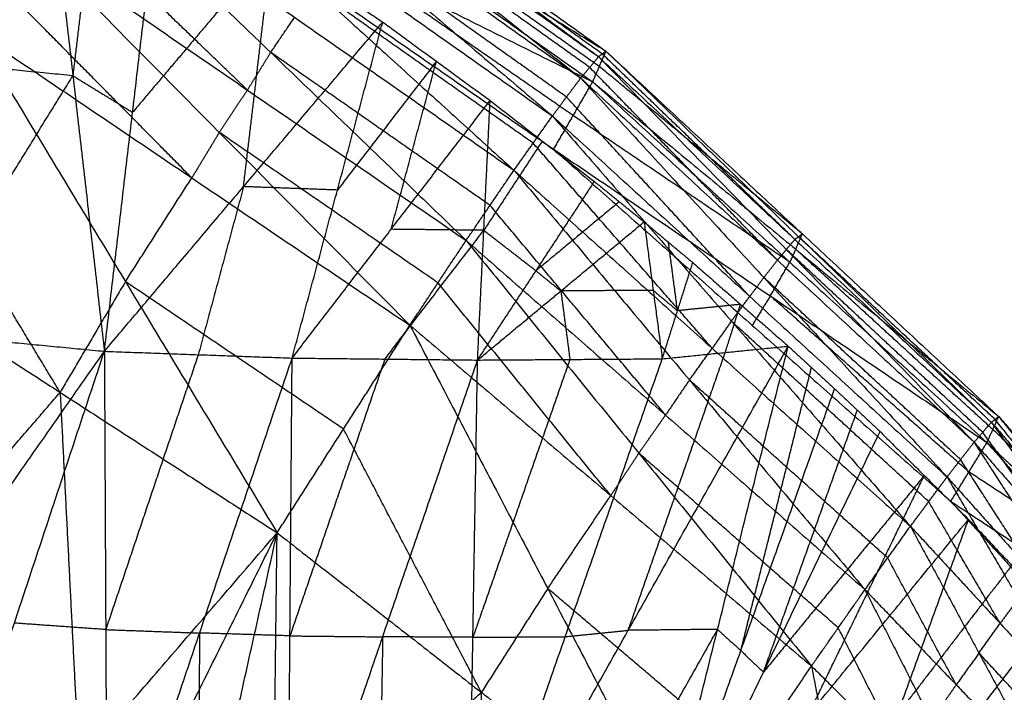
# Model space of a CAD drawing. Header units: millimetres. Extents: x -106 to 110, y -96 to 120.
# Tile 905 of 1020: x 53.89 to 59.65, y 100.45 to 104.39. Entities that reach past the tile are written whole.
import ezdxf

# ---------------------------------------------------------------- set-up
doc = ezdxf.new("R2010")
doc.units = ezdxf.units.MM
doc.header["$MEASUREMENT"] = 0
doc.layers.add('Default', color=7, linetype='Continuous', true_color=0x000000)

msp = doc.modelspace()

# ---------------------------------------------------------------- linework, layer by layer
at = {"layer": 'Default'}
for points in [[(54.73, 106.0558, 11.4594), (56.0046, 105.1151, 11.7872), (57.2792, 104.1743, 12.1151)], [(54.73, 106.0558, 11.4594), (56.0264, 105.1311, 11.6017), (57.3228, 104.2065, 11.744)], [(54.6922, 106.0194, 11.8675), (55.9336, 105.0342, 12.189), (57.1749, 104.049, 12.5106)], [(54.6922, 106.0194, 11.8675), (55.9857, 105.0968, 11.9913), (57.2792, 104.1743, 12.1151)], [(54.5943, 105.8827, 12.3069), (55.8018, 104.8549, 12.6051), (57.0093, 103.8271, 12.9034)], [(54.5943, 105.8827, 12.3069), (55.8846, 104.9659, 12.4087), (57.1749, 104.049, 12.5106)], [(54.6436, 105.8652, 10.8158), (55.9444, 104.946, 10.9816), (57.2453, 104.0268, 11.1474)], [(54.6436, 105.8652, 10.8158), (55.9832, 105.0358, 11.2799), (57.3228, 104.2065, 11.744)], [(52.16, 102.664, 9.5634), (53.0898, 104.17, 9.9753), (54.0196, 105.676, 10.3873)], [(54.0196, 105.676, 10.3873), (54.2039, 104.0627, 10.1885), (54.3882, 102.4495, 9.9897)], [(54.4355, 105.6427, 12.7477), (55.61, 104.5759, 13.0053), (56.7844, 103.509, 13.2629)], [(54.4355, 105.6427, 12.7477), (55.7224, 104.7349, 12.8255), (57.0093, 103.8271, 12.9034)], [(54.3689, 105.4618, 10.4086), (54.2864, 104.7623, 10.2986), (54.2039, 104.0627, 10.1885)], [(54.4093, 105.4403, 10.4082), (55.713, 104.5362, 10.5812), (57.0167, 103.632, 10.7543)], [(54.4093, 105.4403, 10.4082), (55.8273, 104.7335, 10.7778), (57.2453, 104.0268, 11.1474)], [(54.2179, 105.3001, 13.1562), (55.3612, 104.1993, 13.3572), (56.5046, 103.0985, 13.5581)], [(54.2179, 105.3001, 13.1562), (55.5011, 104.4046, 13.2096), (56.7844, 103.509, 13.2629)], [(54.3882, 102.4495, 9.9897), (54.5532, 103.8485, 10.2099), (54.7182, 105.2476, 10.43)], [(54.7182, 105.2476, 10.43), (55.3675, 104.8123, 10.5024), (56.0167, 104.3771, 10.5749)], [(55.225, 103.9789, 13.5278), (54.6533, 104.5293, 13.4274), (54.0816, 105.0797, 13.3269)], [(57.301, 104.1904, 11.9295), (56.6528, 104.6527, 11.8584), (56.0046, 105.1151, 11.7872)], [(57.2271, 104.1117, 12.3128), (56.5803, 104.5729, 12.2509), (55.9336, 105.0342, 12.189)], [(57.284, 104.1166, 11.4457), (56.6336, 104.5762, 11.3628), (55.9832, 105.0358, 11.2799)], [(53.6234, 104.3276, 13.7395), (53.7843, 104.5934, 13.6185), (53.9453, 104.8593, 13.4976)], [(53.9453, 104.8593, 13.4976), (55.0605, 103.7306, 13.6288), (56.1757, 102.6018, 13.76)], [(53.9453, 104.8593, 13.4976), (55.225, 103.9789, 13.5278), (56.5046, 103.0985, 13.5581)], [(57.0921, 103.9381, 12.707), (56.4469, 104.3965, 12.656), (55.8018, 104.8549, 12.6051)], [(55.3675, 104.8123, 10.5024), (54.9603, 104.3304, 10.3562), (54.5532, 103.8485, 10.2099)], [(55.2024, 103.4133, 10.2823), (55.2849, 104.1128, 10.3924), (55.3675, 104.8123, 10.5024)], [(57.131, 103.8294, 10.9508), (56.4791, 104.2815, 10.8643), (55.8273, 104.7335, 10.7778)], [(54.8995, 103.4647, 13.7498), (54.3419, 104.0291, 13.6841), (53.7843, 104.5934, 13.6185)], [(56.8968, 103.6681, 13.0831), (56.2534, 104.122, 13.0442), (55.61, 104.5759, 13.0053)], [(55.3612, 104.1993, 13.3572), (55.4312, 104.302, 13.2834), (55.5011, 104.4046, 13.2096)], [(53.6234, 104.3276, 13.7395), (54.5112, 102.8572, 13.7685), (55.3989, 101.3869, 13.7975)], [(53.6234, 104.3276, 13.7395), (54.8995, 103.4647, 13.7498), (56.1757, 102.6018, 13.76)], [(54.3882, 102.4495, 9.9897), (55.2024, 103.4133, 10.2823), (56.0167, 104.3771, 10.5749)], [(55.4866, 102.4097, 10.2642), (55.7516, 103.3934, 10.4196), (56.0167, 104.3771, 10.5749)], [(56.0167, 104.3771, 10.5749), (56.3308, 104.1472, 10.6273), (56.645, 103.9174, 10.6798)], [(54.2039, 104.0627, 10.1885), (53.6469, 104.1164, 10.0819), (53.0898, 104.17, 9.9753)], [(55.3612, 104.1993, 13.3572), (55.2931, 104.0891, 13.4425), (55.225, 103.9789, 13.5278)], [(56.6445, 103.3038, 13.4105), (56.0029, 103.7515, 13.3838), (55.3612, 104.1993, 13.3572)], [(57.1749, 104.049, 12.5106), (57.2271, 104.1117, 12.3128), (57.2792, 104.1743, 12.1151)], [(57.2453, 104.0268, 11.1474), (57.284, 104.1166, 11.4457), (57.3228, 104.2065, 11.744)], [(57.2792, 104.1743, 12.1151), (57.301, 104.1904, 11.9295), (57.3228, 104.2065, 11.744)], [(57.2792, 104.1743, 12.1151), (58.378, 103.0456, 12.5158), (59.4768, 101.9169, 12.9164)], [(57.2792, 104.1743, 12.1151), (58.4283, 103.104, 12.3649), (59.5774, 102.0338, 12.6147)], [(58.4283, 103.104, 12.3649), (57.8647, 103.6472, 12.1472), (57.301, 104.1904, 11.9295)], [(57.3228, 104.2065, 11.744), (58.4501, 103.1201, 12.1794), (59.5774, 102.0338, 12.6147)], [(57.3228, 104.2065, 11.744), (58.4717, 103.1368, 12.0339), (59.6207, 102.0672, 12.3239)], [(56.3308, 104.1472, 10.6273), (56.0412, 103.7703, 10.5235), (55.7516, 103.3934, 10.4196)], [(56.0658, 103.1635, 10.472), (56.1983, 103.6554, 10.5497), (56.3308, 104.1472, 10.6273)], [(58.3258, 102.9829, 12.7135), (57.7765, 103.5473, 12.5132), (57.2271, 104.1117, 12.3128)], [(58.4717, 103.1368, 12.0339), (57.8779, 103.6267, 11.7398), (57.284, 104.1166, 11.4457)], [(53.2741, 102.5568, 9.7765), (53.739, 103.3097, 9.9825), (54.2039, 104.0627, 10.1885)], [(54.2039, 104.0627, 10.1885), (54.3786, 103.9556, 10.1992), (54.5532, 103.8485, 10.2099)], [(57.0093, 103.8271, 12.9034), (57.0921, 103.9381, 12.707), (57.1749, 104.049, 12.5106)], [(57.1749, 104.049, 12.5106), (58.2466, 102.8813, 12.8591), (59.3184, 101.7137, 13.2077)], [(57.1749, 104.049, 12.5106), (58.3258, 102.9829, 12.7135), (59.4768, 101.9169, 12.9164)], [(57.0167, 103.632, 10.7543), (57.131, 103.8294, 10.9508), (57.2453, 104.0268, 11.1474)], [(57.2453, 104.0268, 11.1474), (58.3986, 102.9709, 11.4908), (59.5519, 101.9151, 11.8342)], [(57.2453, 104.0268, 11.1474), (58.433, 103.047, 11.7356), (59.6207, 102.0672, 12.3239)], [(55.0605, 103.7306, 13.6288), (55.1427, 103.8547, 13.5783), (55.225, 103.9789, 13.5278)], [(58.1638, 102.7704, 13.0555), (57.6279, 103.3542, 12.8813), (57.0921, 103.9381, 12.707)], [(55.4866, 102.4097, 10.2642), (56.0658, 103.1635, 10.472), (56.645, 103.9174, 10.6798)], [(56.5716, 102.3982, 10.5665), (56.6083, 103.1578, 10.6231), (56.645, 103.9174, 10.6798)], [(56.645, 103.9174, 10.6798), (56.9502, 103.6803, 10.7436), (57.2554, 103.4432, 10.8074)], [(56.7844, 103.509, 13.2629), (56.8968, 103.6681, 13.0831), (57.0093, 103.8271, 12.9034)], [(57.0093, 103.8271, 12.9034), (58.0567, 102.626, 13.1842), (59.1041, 101.4248, 13.465)], [(57.0093, 103.8271, 12.9034), (58.1638, 102.7704, 13.0555), (59.3184, 101.7137, 13.2077)], [(58.3986, 102.9709, 11.4908), (57.7648, 103.4002, 11.2208), (57.131, 103.8294, 10.9508)], [(55.0605, 103.7306, 13.6288), (54.98, 103.5976, 13.6893), (54.8995, 103.4647, 13.7498)], [(56.3401, 102.8501, 13.659), (55.7003, 103.2904, 13.6439), (55.0605, 103.7306, 13.6288)], [(54.1293, 102.2091, 13.8127), (53.6854, 102.9443, 13.7982), (53.2415, 103.6794, 13.7837)], [(56.9502, 103.6803, 10.7436), (56.7792, 103.4191, 10.6834), (56.6083, 103.1578, 10.6231)], [(57.9443, 102.4669, 13.364), (57.4206, 103.0675, 13.2236), (56.8968, 103.6681, 13.0831)], [(57.0167, 103.632, 10.7543), (58.1786, 102.6013, 11.1189), (59.3405, 101.5706, 11.4835)], [(57.0167, 103.632, 10.7543), (58.2843, 102.7736, 11.2942), (59.5519, 101.9151, 11.8342)], [(54.5112, 102.8572, 13.7685), (54.7054, 103.161, 13.7591), (54.8995, 103.4647, 13.7498)], [(56.5046, 103.0985, 13.5581), (56.6445, 103.3038, 13.4105), (56.7844, 103.509, 13.2629)], [(56.7844, 103.509, 13.2629), (57.8112, 102.2815, 13.4636), (58.838, 101.0539, 13.6643)], [(56.7844, 103.509, 13.2629), (57.9443, 102.4669, 13.364), (59.1041, 101.4248, 13.465)], [(55.2024, 103.4133, 10.2823), (55.0699, 102.9214, 10.2046), (54.9374, 102.4296, 10.127)], [(55.7516, 103.3934, 10.4196), (55.477, 103.4033, 10.3509), (55.2024, 103.4133, 10.2823)], [(56.5716, 102.3982, 10.5665), (56.9135, 102.9207, 10.6869), (57.2554, 103.4432, 10.8074)], [(57.2554, 103.4432, 10.8074), (57.4007, 103.3251, 10.8427), (57.5461, 103.207, 10.8779)], [(57.6713, 102.0762, 13.6112), (57.1579, 102.69, 13.5109), (56.6445, 103.3038, 13.4105)], [(57.4007, 103.3251, 10.8427), (57.1571, 103.1229, 10.7648), (56.9135, 102.9207, 10.6869)], [(56.5716, 102.3982, 10.5665), (57.0588, 102.8026, 10.7222), (57.5461, 103.207, 10.8779)], [(57.5461, 103.207, 10.8779), (57.5991, 102.8062, 10.885), (57.6521, 102.4054, 10.892)], [(57.5461, 103.207, 10.8779), (57.6885, 103.0878, 10.9158), (57.8308, 102.9686, 10.9537)], [(56.0291, 102.4039, 10.4153), (56.3187, 102.7809, 10.5192), (56.6083, 103.1578, 10.6231)], [(56.6083, 103.1578, 10.6231), (56.337, 103.1607, 10.5476), (56.0658, 103.1635, 10.472)], [(56.6083, 103.1578, 10.6231), (56.7609, 103.0393, 10.655), (56.9135, 102.9207, 10.6869)], [(58.4501, 103.1201, 12.1794), (58.4392, 103.1121, 12.2721), (58.4283, 103.104, 12.3649)], [(58.433, 103.047, 11.7356), (58.4523, 103.0919, 11.8848), (58.4717, 103.1368, 12.0339)], [(58.4501, 103.1201, 12.1794), (58.4609, 103.1285, 12.1066), (58.4717, 103.1368, 12.0339)], [(59.599, 102.0505, 12.4693), (59.0246, 102.5853, 12.3243), (58.4501, 103.1201, 12.1794)], [(56.1757, 102.6018, 13.76), (56.3401, 102.8501, 13.659), (56.5046, 103.0985, 13.5581)], [(56.5046, 103.0985, 13.5581), (57.5151, 101.8527, 13.671), (58.5255, 100.6069, 13.7838)], [(56.5046, 103.0985, 13.5581), (57.6713, 102.0762, 13.6112), (58.838, 101.0539, 13.6643)], [(57.7414, 102.687, 10.9228), (57.715, 102.8874, 10.9193), (57.6885, 103.0878, 10.9158)], [(58.378, 103.0456, 12.5158), (58.4032, 103.0748, 12.4403), (58.4283, 103.104, 12.3649)], [(52.8596, 103.0313, 13.8278), (54.1293, 102.2091, 13.8127), (55.3989, 101.3869, 13.7975)], [(58.378, 103.0456, 12.5158), (58.3519, 103.0143, 12.6146), (58.3258, 102.9829, 12.7135)], [(59.5271, 101.9753, 12.7656), (58.9526, 102.5105, 12.6407), (58.378, 103.0456, 12.5158)], [(58.433, 103.047, 11.7356), (58.4158, 103.009, 11.6132), (58.3986, 102.9709, 11.4908)], [(59.5863, 101.9911, 12.079), (59.0096, 102.5191, 11.9073), (58.433, 103.047, 11.7356)], [(57.6521, 102.4054, 10.892), (57.7414, 102.687, 10.9228), (57.8308, 102.9686, 10.9537)], [(57.8308, 102.9686, 10.9537), (58.11, 102.7241, 11.0383), (58.3892, 102.4795, 11.1229)], [(58.2466, 102.8813, 12.8591), (58.2862, 102.9321, 12.7863), (58.3258, 102.9829, 12.7135)], [(58.2843, 102.7736, 11.2942), (58.3414, 102.8723, 11.3925), (58.3986, 102.9709, 11.4908)], [(56.9135, 102.9207, 10.6869), (56.9862, 102.8617, 10.7046), (57.0588, 102.8026, 10.7222)], [(54.5112, 102.8572, 13.7685), (54.3202, 102.5332, 13.7906), (54.1293, 102.2091, 13.8127)], [(55.7873, 101.9944, 13.7787), (55.1492, 102.4258, 13.7736), (54.5112, 102.8572, 13.7685)], [(57.3506, 101.6044, 13.7719), (56.8454, 102.2273, 13.7155), (56.3401, 102.8501, 13.659)], [(58.2466, 102.8813, 12.8591), (58.2052, 102.8259, 12.9573), (58.1638, 102.7704, 13.0555)], [(59.3976, 101.8153, 13.0621), (58.8221, 102.3483, 12.9606), (58.2466, 102.8813, 12.8591)], [(57.5991, 102.8062, 10.885), (57.329, 102.8044, 10.8036), (57.0588, 102.8026, 10.7222)], [(57.0588, 102.8026, 10.7222), (57.0853, 102.6022, 10.7257), (57.1118, 102.4018, 10.7292)], [(57.5991, 102.8062, 10.885), (57.6703, 102.7466, 10.9039), (57.7414, 102.687, 10.9228)], [(58.2843, 102.7736, 11.2942), (58.2314, 102.6875, 11.2065), (58.1786, 102.6013, 11.1189)], [(59.4462, 101.7429, 11.6588), (58.8652, 102.2582, 11.4765), (58.2843, 102.7736, 11.2942)], [(58.11, 102.7241, 11.0383), (57.9257, 102.7055, 10.9806), (57.7414, 102.687, 10.9228)], [(58.0206, 102.4425, 11.0074), (58.0653, 102.5833, 11.0229), (58.11, 102.7241, 11.0383)], [(58.0567, 102.626, 13.1842), (58.1102, 102.6982, 13.1199), (58.1638, 102.7704, 13.0555)], [(52.16, 102.664, 9.5634), (53.2741, 102.5568, 9.7765), (54.3882, 102.4495, 9.9897)], [(55.3989, 101.3869, 13.7975), (55.7873, 101.9944, 13.7787), (56.1757, 102.6018, 13.76)], [(56.1757, 102.6018, 13.76), (56.9821, 101.0603, 13.74), (57.7886, 99.5187, 13.7199)], [(56.1757, 102.6018, 13.76), (57.3506, 101.6044, 13.7719), (58.5255, 100.6069, 13.7838)], [(58.0567, 102.626, 13.1842), (58.0005, 102.5465, 13.2741), (57.9443, 102.4669, 13.364)], [(59.2112, 101.5693, 13.3364), (58.634, 102.0976, 13.2603), (58.0567, 102.626, 13.1842)], [(52.2587, 99.4012, 9.9819), (53.3234, 100.9253, 9.9858), (54.3882, 102.4495, 9.9897)], [(53.3346, 99.2665, 10.2162), (53.8614, 100.858, 10.103), (54.3882, 102.4495, 9.9897)], [(54.3882, 102.4495, 9.9897), (54.396, 100.82, 10.2376), (54.4038, 99.1905, 10.4854)], [(54.3882, 102.4495, 9.9897), (54.9374, 102.4296, 10.127), (55.4866, 102.4097, 10.2642)], [(54.9374, 102.4296, 10.127), (54.6667, 101.6248, 10.1823), (54.396, 100.82, 10.2376)], [(56.5169, 99.1518, 11.0986), (57.4531, 100.8157, 11.1108), (58.3892, 102.4795, 11.1229)], [(57.4531, 100.8157, 11.1108), (57.7368, 101.6291, 11.0591), (58.0206, 102.4425, 11.0074)], [(57.5628, 99.1632, 11.4307), (57.976, 100.8213, 11.2768), (58.3892, 102.4795, 11.1229)], [(57.6521, 102.4054, 10.892), (58.0206, 102.4425, 11.0074), (58.3892, 102.4795, 11.1229)], [(57.8112, 102.2815, 13.4636), (57.8777, 102.3742, 13.4138), (57.9443, 102.4669, 13.364)], [(58.3892, 102.4795, 11.1229), (58.525, 102.355, 11.1694), (58.6608, 102.2304, 11.2159)], [(54.4038, 99.1905, 10.4854), (54.9452, 100.8001, 10.3748), (55.4866, 102.4097, 10.2642)], [(55.4613, 99.157, 10.7808), (55.4739, 100.7833, 10.5225), (55.4866, 102.4097, 10.2642)], [(55.4613, 99.157, 10.7808), (56.0164, 100.7776, 10.6736), (56.5716, 102.3982, 10.5665)], [(56.0291, 102.4039, 10.4153), (55.7515, 101.5936, 10.4689), (55.4739, 100.7833, 10.5225)], [(55.4866, 102.4097, 10.2642), (56.0291, 102.4039, 10.4153), (56.5716, 102.3982, 10.5665)], [(56.5169, 99.1518, 11.0986), (57.0845, 100.7786, 10.9953), (57.6521, 102.4054, 10.892)], [(56.5169, 99.1518, 11.0986), (56.5443, 100.775, 10.8325), (56.5716, 102.3982, 10.5665)], [(57.1118, 102.4018, 10.7292), (56.828, 101.5884, 10.7809), (56.5443, 100.775, 10.8325)], [(56.5716, 102.3982, 10.5665), (57.1118, 102.4018, 10.7292), (57.6521, 102.4054, 10.892)], [(58.1118, 100.6968, 11.3233), (58.3184, 101.5259, 11.2464), (58.525, 102.355, 11.1694)], [(57.8112, 102.2815, 13.4636), (57.7413, 102.1788, 13.5374), (57.6713, 102.0762, 13.6112)], [(58.971, 101.2394, 13.5646), (58.3911, 101.7604, 13.5141), (57.8112, 102.2815, 13.4636)], [(52.9695, 100.8627, 13.126), (53.5494, 101.5359, 13.4694), (54.1293, 102.2091, 13.8127)], [(54.1293, 102.2091, 13.8127), (54.1842, 101.1248, 13.4618), (54.2391, 100.0405, 13.1109)], [(57.5628, 99.1632, 11.4307), (58.1118, 100.6968, 11.3233), (58.6608, 102.2304, 11.2159)], [(58.6608, 102.2304, 11.2159), (58.7936, 102.1047, 11.265), (58.9265, 101.9791, 11.3142)], [(58.2446, 100.5711, 11.3724), (58.5191, 101.3379, 11.3187), (58.7936, 102.1047, 11.265)], [(57.5151, 101.8527, 13.671), (57.5932, 101.9644, 13.6411), (57.6713, 102.0762, 13.6112)], [(59.4768, 101.9169, 12.9164), (59.5271, 101.9753, 12.7656), (59.5774, 102.0338, 12.6147)], [(59.5519, 101.9151, 11.8342), (59.5863, 101.9911, 12.079), (59.6207, 102.0672, 12.3239)], [(59.5774, 102.0338, 12.6147), (59.599, 102.0505, 12.4693), (59.6207, 102.0672, 12.3239)], [(59.5774, 102.0338, 12.6147), (60.0373, 101.3945, 12.9125), (60.4972, 100.7553, 13.2103)], [(59.5774, 102.0338, 12.6147), (60.083, 101.4514, 12.7948), (60.5886, 100.869, 12.9749)], [(60.083, 101.4514, 12.7948), (59.841, 101.7509, 12.6321), (59.599, 102.0505, 12.4693)], [(59.6207, 102.0672, 12.3239), (60.1046, 101.4681, 12.6494), (60.5886, 100.869, 12.9749)], [(59.6207, 102.0672, 12.3239), (60.1236, 101.486, 12.5324), (60.6265, 100.9049, 12.7409)], [(56.5938, 100.4528, 13.7587), (56.1905, 101.2236, 13.7687), (55.7873, 101.9944, 13.7787)], [(57.5628, 99.1632, 11.4307), (58.2446, 100.5711, 11.3724), (58.9265, 101.9791, 11.3142)], [(58.9265, 101.9791, 11.3142), (59.1853, 101.7221, 11.4216), (59.444, 101.4652, 11.5291)], [(59.987, 101.3361, 13.0634), (59.7571, 101.6557, 12.9145), (59.5271, 101.9753, 12.7656)], [(60.1236, 101.486, 12.5324), (59.8549, 101.7386, 12.3057), (59.5863, 101.9911, 12.079)], [(59.3184, 101.7137, 13.2077), (59.3976, 101.8153, 13.0621), (59.4768, 101.9169, 12.9164)], [(59.3405, 101.5706, 11.4835), (59.4462, 101.7429, 11.6588), (59.5519, 101.9151, 11.8342)], [(59.4768, 101.9169, 12.9164), (59.9143, 101.2392, 13.1731), (60.3517, 100.5614, 13.4298)], [(59.4768, 101.9169, 12.9164), (59.987, 101.3361, 13.0634), (60.4972, 100.7553, 13.2103)], [(59.5519, 101.9151, 11.8342), (60.0551, 101.3434, 12.0806), (60.5584, 100.7717, 12.3271)], [(59.5519, 101.9151, 11.8342), (60.0892, 101.41, 12.2875), (60.6265, 100.9049, 12.7409)], [(57.5151, 101.8527, 13.671), (57.4328, 101.7285, 13.7214), (57.3506, 101.6044, 13.7719)], [(58.6818, 100.8304, 13.7241), (58.0984, 101.3416, 13.6975), (57.5151, 101.8527, 13.671)], [(59.835, 101.1376, 13.3188), (59.6163, 101.4764, 13.1904), (59.3976, 101.8153, 13.0621)], [(60.0551, 101.3434, 12.0806), (59.7507, 101.5431, 11.8697), (59.4462, 101.7429, 11.6588)], [(59.1853, 101.7221, 11.4216), (58.7149, 101.1466, 11.397), (58.2446, 100.5711, 11.3724)], [(58.5034, 100.3142, 11.4799), (58.8443, 101.0182, 11.4508), (59.1853, 101.7221, 11.4216)], [(59.1041, 101.4248, 13.465), (59.2112, 101.5693, 13.3364), (59.3184, 101.7137, 13.2077)], [(59.3184, 101.7137, 13.2077), (59.736, 101.001, 13.4112), (60.1536, 100.2884, 13.6146)], [(59.3184, 101.7137, 13.2077), (59.835, 101.1376, 13.3188), (60.3517, 100.5614, 13.4298)], [(56.9821, 101.0603, 13.74), (57.1664, 101.3323, 13.7559), (57.3506, 101.6044, 13.7719)], [(59.6289, 100.8566, 13.5398), (59.4201, 101.2129, 13.4381), (59.2112, 101.5693, 13.3364)], [(59.3405, 101.5706, 11.4835), (59.8497, 101.0144, 11.7456), (60.3589, 100.4581, 12.0076)], [(59.3405, 101.5706, 11.4835), (59.9495, 101.1712, 11.9053), (60.5584, 100.7717, 12.3271)], [(57.5628, 99.1632, 11.4307), (58.5034, 100.3142, 11.4799), (59.444, 101.4652, 11.5291)], [(58.6115, 99.1813, 11.7754), (59.0278, 100.3232, 11.6523), (59.444, 101.4652, 11.5291)], [(59.444, 101.4652, 11.5291), (59.697, 101.196, 11.652), (59.95, 100.9268, 11.7749)], [(58.838, 101.0539, 13.6643), (58.971, 101.2394, 13.5646), (59.1041, 101.4248, 13.465)], [(59.1041, 101.4248, 13.465), (59.5053, 100.6824, 13.6054), (59.9064, 99.9399, 13.7459)], [(59.1041, 101.4248, 13.465), (59.6289, 100.8566, 13.5398), (60.1536, 100.2884, 13.6146)], [(53.0793, 98.6942, 12.4242), (54.2391, 100.0405, 13.1109), (55.3989, 101.3869, 13.7975)], [(53.8396, 98.2403, 12.4242), (54.6193, 99.8136, 13.1109), (55.3989, 101.3869, 13.7975)], [(54.5959, 97.7798, 12.4242), (54.9974, 99.5834, 13.1109), (55.3989, 101.3869, 13.7975)], [(55.3482, 97.3127, 12.4242), (55.3736, 99.3498, 13.1109), (55.3989, 101.3869, 13.7975)], [(55.3989, 101.3869, 13.7975), (56.5938, 100.4528, 13.7587), (57.7886, 99.5187, 13.7199)], [(59.3722, 100.4969, 13.7051), (59.1716, 100.8681, 13.6349), (58.971, 101.2394, 13.5646)], [(59.697, 101.196, 11.652), (59.3624, 100.7596, 11.6521), (59.0278, 100.3232, 11.6523)], [(56.9821, 101.0603, 13.74), (56.7879, 100.7565, 13.7493), (56.5938, 100.4528, 13.7587)], [(58.157, 100.0628, 13.7519), (57.5696, 100.5616, 13.7459), (56.9821, 101.0603, 13.74)], [(58.5255, 100.6069, 13.7838), (58.6818, 100.8304, 13.7241), (58.838, 101.0539, 13.6643)], [(58.838, 101.0539, 13.6643), (59.2265, 100.288, 13.7356), (59.615, 99.5221, 13.8068)], [(58.838, 101.0539, 13.6643), (59.3722, 100.4969, 13.7051), (59.9064, 99.9399, 13.7459)], [(59.736, 101.001, 13.4112), (59.6824, 100.9288, 13.4755), (59.6289, 100.8566, 13.5398)], [(58.6115, 99.1813, 11.7754), (59.2808, 100.0541, 11.7751), (59.95, 100.9268, 11.7749)], [(54.396, 100.82, 10.2376), (54.1287, 100.839, 10.1703), (53.8614, 100.858, 10.103)], [(54.396, 100.82, 10.2376), (54.6706, 100.8101, 10.3062), (54.9452, 100.8001, 10.3748)], [(57.0399, 99.1575, 11.2647), (57.5079, 99.9894, 11.2707), (57.976, 100.8213, 11.2768)], [(57.0845, 100.7786, 10.9953), (57.2688, 100.7971, 11.053), (57.4531, 100.8157, 11.1108)], [(57.976, 100.8213, 11.2768), (57.7145, 100.8185, 11.1938), (57.4531, 100.8157, 11.1108)], [(57.976, 100.8213, 11.2768), (58.0439, 100.7591, 11.3001), (58.1118, 100.6968, 11.3233)], [(59.0702, 100.0645, 13.7953), (58.876, 100.4475, 13.7597), (58.6818, 100.8304, 13.7241)], [(59.5053, 100.6824, 13.6054), (59.5671, 100.7695, 13.5726), (59.6289, 100.8566, 13.5398)], [(54.9452, 100.8001, 10.3748), (54.9388, 99.9869, 10.504), (54.9325, 99.1738, 10.6331)], [(55.4739, 100.7833, 10.5225), (55.2095, 100.7917, 10.4487), (54.9452, 100.8001, 10.3748)], [(55.4739, 100.7833, 10.5225), (55.7452, 100.7805, 10.5981), (56.0164, 100.7776, 10.6736)], [(56.0164, 100.7776, 10.6736), (56.0028, 99.966, 10.8067), (55.9891, 99.1544, 10.9397)], [(56.5443, 100.775, 10.8325), (56.2803, 100.7763, 10.7531), (56.0164, 100.7776, 10.6736)], [(56.5443, 100.775, 10.8325), (56.8144, 100.7768, 10.9139), (57.0845, 100.7786, 10.9953)], [(58.1118, 100.6968, 11.3233), (58.1782, 100.634, 11.3479), (58.2446, 100.5711, 11.3724)], [(59.5053, 100.6824, 13.6054), (59.4387, 100.5896, 13.6553), (59.3722, 100.4969, 13.7051)], [(60.03, 100.1142, 13.6803), (59.7676, 100.3983, 13.6429), (59.5053, 100.6824, 13.6054)], [(57.7886, 99.5187, 13.7199), (58.157, 100.0628, 13.7519), (58.5255, 100.6069, 13.7838)], [(58.5255, 100.6069, 13.7838), (58.7246, 99.5589, 13.7268), (58.9238, 98.5108, 13.6698)], [(58.5255, 100.6069, 13.7838), (59.0702, 100.0645, 13.7953), (59.615, 99.5221, 13.8068)], [(59.2265, 100.288, 13.7356), (59.2993, 100.3924, 13.7203), (59.3722, 100.4969, 13.7051)], [(55.3736, 99.3498, 13.1109), (55.9837, 99.9013, 13.4348), (56.5938, 100.4528, 13.7587)], [(56.5938, 100.4528, 13.7587), (56.5811, 99.4343, 13.4154), (56.5684, 98.4157, 13.0721)]]:
    msp.add_open_spline(points, degree=2, dxfattribs=at)

doc.saveas('drawing.dxf')
